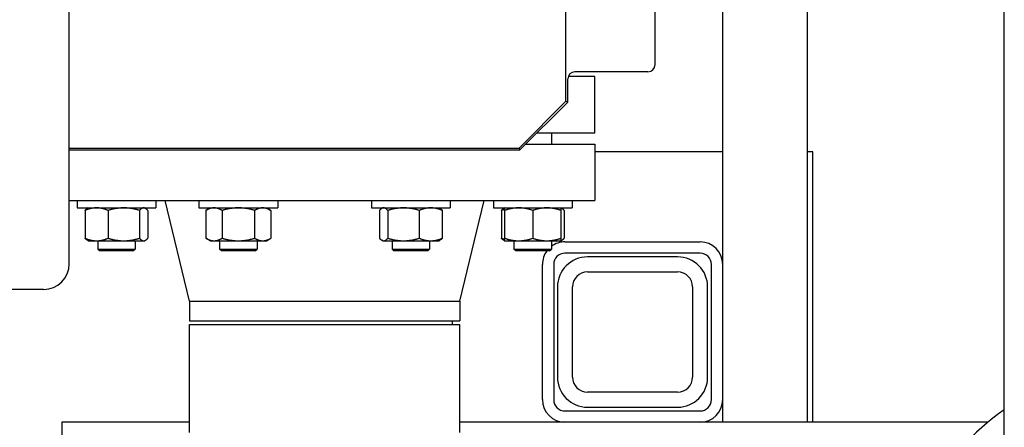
# Model space of a CAD drawing. Header units: inches. Extents: x 24 to 1128, y -69 to 748.
# Tile 293 of 656: x 371 to 387, y 595 to 602. Entities that reach past the tile are written whole.
import ezdxf

# ---------------------------------------------------------------- set-up
doc = ezdxf.new("R2010")
doc.units = ezdxf.units.IN
doc.header["$LTSCALE"] = 32
doc.header["$MEASUREMENT"] = 0
doc.layers.add('Dimension (ANSI)', color=7, linetype='Continuous', lineweight=25)
doc.layers.add('Visible (ANSI)', color=7, linetype='Continuous', lineweight=30)
doc.styles.add('Note Text (ANSI)', font='tahoma.ttf')
doc.dimstyles.new('SB Fraction-16 (ANSI)', dxfattribs={"dimscale": 32, "dimtxt": 0.125, "dimasz": 0.098425, "dimexe": 0.125, "dimexo": 0.0625, "dimgap": 0.031496, "dimtad": 0, "dimtih": 1, "dimtoh": 1, "dimdec": 4, "dimrnd": 1e-08, "dimzin": 0, "dimdsep": 46, "dimlunit": 5, "dimtxsty": 'Note Text (ANSI)', "dimcen": 0.09, "dimdle": 0.393701, "dimclrd": 256, "dimclre": 256, "dimclrt": 256, "dimadec": 0, "dimazin": 3, "dimtfac": 0.96, "dimtofl": 0, "dimtmove": 0, "dimatfit": 3, "dimfxl": 1, "dimfrac": 2, "dimtolj": 1, "dimtzin": 12, "dimlwd": -1, "dimlwe": -1, "dimarcsym": 0})

# ---------------------------------------------------------------- blocks, each defined once
blk = doc.blocks.new('*D18')
at = {"layer": 'Defpoints', "color": 0, "transparency": 16777216}
for p in [(489.281, 692.669), (340.619, 544.669), (489.281, 544.669)]:
    blk.add_point(p, dxfattribs=at)
at = {"layer": 'Dimension (ANSI)', "transparency": 16777216}
for p, q in [((487.281, 692.669), (336.619, 692.669)), ((340.619, 689.519), (340.619, 626.768)), ((340.619, 547.818), (340.619, 620.569)), ((487.281, 544.669), (336.619, 544.669))]:
    blk.add_line(p, q, dxfattribs=at)
for points in [[(340.094, 689.519), (341.144, 689.519), (340.619, 692.669)], [(340.094, 547.818), (341.144, 547.818), (340.619, 544.669)]]:
    blk.add_solid(points, dxfattribs=at)
at = {"layer": 'Dimension (ANSI)', "transparency": 16777216, "insert": (336.517, 625.76), "char_height": 4, "attachment_point": 1, "style": 'Note Text (ANSI)'}
blk.add_mtext('\\A1;148', dxfattribs=at)

msp = doc.modelspace()

# ---------------------------------------------------------------- linework, layer by layer
at = {"layer": 'Visible (ANSI)'}
for p, q in [((382.28063, 595.16853), (382.28063, 613.41853)), ((383.69063, 595.16853), (383.69063, 613.41853)), ((386.96813, 588.04353), (386.96813, 609.41853)), ((371.40563, 597.80603), (371.40563, 604.3775)), ((379.67209, 600.50718), (379.67209, 603.92219)), ((381.15563, 601.11853), (381.15563, 602.37853)), ((381.03563, 600.99853), (379.82265, 600.99853)), ((379.70263, 600.49453), (379.70263, 600.87853)), ((380.15563, 600.91853), (379.7095, 600.91853)), ((380.15563, 599.97853), (380.15563, 600.91853)), ((378.89298, 599.72808), (379.67209, 600.50718)), ((378.90563, 599.69753), (379.70263, 600.49453)), ((379.67209, 600.50718), (379.70263, 600.49453)), ((380.15563, 599.97853), (379.18663, 599.97853)), ((379.43213, 599.97853), (379.43213, 599.79603)), ((379.00413, 599.79603), (380.15563, 599.79603)), ((380.15563, 599.79603), (380.15563, 598.85603)), ((371.40563, 599.72808), (378.89298, 599.72808)), ((371.40563, 599.69753), (378.90563, 599.69753)), ((378.89298, 599.72808), (378.90563, 599.69753)), ((382.28063, 599.66853), (380.15563, 599.66853)), ((383.78063, 599.66853), (383.69063, 599.66853)), ((383.78063, 595.16853), (383.78063, 599.66853)), ((371.40563, 598.85603), (380.15563, 598.85603)), ((371.53483, 598.85603), (371.53483, 598.73403)), ((372.84733, 598.85603), (372.84733, 598.73403)), ((373.40563, 597.1827), (373.00063, 598.85603)), ((373.56432, 598.85603), (373.56432, 598.73403)), ((374.87682, 598.85603), (374.87682, 598.73403)), ((376.43445, 598.85603), (376.43445, 598.73403)), ((377.74695, 598.85603), (377.74695, 598.73403)), ((377.90563, 597.1827), (378.31063, 598.85603)), ((378.46393, 598.85603), (378.46393, 598.73403)), ((379.77643, 598.85603), (379.77643, 598.73403)), ((371.53483, 598.73403), (372.84733, 598.73403)), ((371.66826, 598.69216), (371.66826, 598.2289)), ((371.72233, 598.73403), (371.7058, 598.72448)), ((372.05099, 598.69216), (372.05099, 598.2289)), ((372.57382, 598.69216), (372.57382, 598.2289)), ((372.65983, 598.73403), (372.67637, 598.72448)), ((372.71391, 598.69216), (372.71391, 598.2289)), ((373.56432, 598.73403), (374.87682, 598.73403)), ((373.75182, 598.73403), (373.6793, 598.69216)), ((373.6793, 598.69216), (373.6793, 598.2289)), ((373.94994, 598.69216), (373.94994, 598.2289)), ((374.4912, 598.69216), (374.4912, 598.2289)), ((374.68932, 598.73403), (374.76184, 598.69216)), ((374.76184, 598.69216), (374.76184, 598.2289)), ((376.43445, 598.73403), (377.74695, 598.73403)), ((376.56787, 598.69216), (376.56787, 598.2289)), ((376.62195, 598.73403), (376.60541, 598.72448)), ((376.70796, 598.69216), (376.70796, 598.2289)), ((377.23079, 598.69216), (377.23079, 598.2289)), ((377.55945, 598.73403), (377.57598, 598.72448)), ((377.61352, 598.69216), (377.61352, 598.2289)), ((378.46393, 598.73403), (379.77643, 598.73403)), ((378.59736, 598.69216), (378.59736, 598.2289)), ((378.65143, 598.73403), (378.6349, 598.72448)), ((378.65143, 598.69216), (378.65143, 598.2289)), ((379.12018, 598.69216), (379.12018, 598.2289)), ((379.58893, 598.73403), (379.60547, 598.72448)), ((379.58893, 598.69216), (379.58893, 598.2289)), ((379.643, 598.69216), (379.643, 598.2289)), ((371.72233, 598.18703), (371.7058, 598.19658)), ((371.72233, 598.18703), (371.85963, 598.18703)), ((371.85963, 598.18703), (372.31241, 598.18703)), ((371.87902, 598.18703), (371.87902, 598.04983)), ((372.31241, 598.18703), (372.64386, 598.18703)), ((372.50402, 598.18703), (372.50402, 598.04983)), ((372.64386, 598.18703), (372.65983, 598.18703)), ((372.65983, 598.18703), (372.67637, 598.19658)), ((373.75182, 598.18703), (373.6793, 598.2289)), ((373.75182, 598.18703), (373.81462, 598.18703)), ((373.81462, 598.18703), (374.22057, 598.18703)), ((373.90813, 598.18703), (373.90813, 598.04983)), ((374.22057, 598.18703), (374.62652, 598.18703)), ((374.53313, 598.18703), (374.53313, 598.04983)), ((374.62652, 598.18703), (374.68932, 598.18703)), ((374.68932, 598.18703), (374.76184, 598.2289)), ((376.62195, 598.18703), (376.60541, 598.19658)), ((376.62195, 598.18703), (376.63792, 598.18703)), ((376.63792, 598.18703), (376.96937, 598.18703)), ((376.77785, 598.18703), (376.77785, 598.04983)), ((376.96937, 598.18703), (377.42215, 598.18703)), ((377.40285, 598.18703), (377.40285, 598.04983)), ((377.42215, 598.18703), (377.55945, 598.18703)), ((377.55945, 598.18703), (377.57598, 598.19658)), ((378.65143, 598.18703), (378.6349, 598.19658)), ((378.65143, 598.18703), (378.88581, 598.18703)), ((378.80713, 598.18703), (378.80713, 598.04983)), ((378.88581, 598.18703), (379.35456, 598.18703)), ((379.35456, 598.18703), (379.58893, 598.18703)), ((379.43213, 598.18703), (379.43213, 598.04983)), ((379.58893, 598.18703), (379.60547, 598.19658)), ((379.65563, 598.16853), (381.90563, 598.16853)), ((371.87902, 598.04983), (372.50402, 598.04983)), ((371.91032, 598.01853), (371.87902, 598.04983)), ((372.47272, 598.01853), (371.91032, 598.01853)), ((372.47272, 598.01853), (372.50402, 598.04983)), ((373.90813, 598.04983), (374.53313, 598.04983)), ((373.93943, 598.01853), (373.90813, 598.04983)), ((374.50183, 598.01853), (373.93943, 598.01853)), ((374.50183, 598.01853), (374.53313, 598.04983)), ((376.77785, 598.04983), (377.40285, 598.04983)), ((376.80915, 598.01853), (376.77785, 598.04983)), ((377.37155, 598.01853), (376.80915, 598.01853)), ((377.37155, 598.01853), (377.40285, 598.04983)), ((378.80713, 598.04983), (379.43213, 598.04983)), ((378.83843, 598.01853), (378.80713, 598.04983)), ((379.40083, 598.01853), (378.83843, 598.01853)), ((379.40083, 598.01853), (379.43213, 598.04983)), ((381.90563, 597.98103), (379.65563, 597.98103)), ((381.53063, 597.91853), (380.03063, 597.91853)), ((379.28063, 595.54353), (379.28063, 597.79353)), ((379.46813, 597.79353), (379.46813, 595.54353)), ((380.03063, 597.66853), (381.53063, 597.66853)), ((382.09313, 595.54353), (382.09313, 597.79353)), ((370.97663, 597.37703), (370.24963, 597.37703)), ((379.53063, 597.41853), (379.53063, 595.91853)), ((379.78063, 595.91853), (379.78063, 597.41853)), ((381.78063, 597.41853), (381.78063, 595.91853)), ((382.03063, 595.91853), (382.03063, 597.41853)), ((373.40563, 597.1827), (377.90563, 597.1827)), ((373.40563, 597.1827), (373.40563, 596.85603)), ((377.90563, 597.1827), (377.90563, 596.85603)), ((373.40563, 596.85603), (377.90563, 596.85603)), ((377.78063, 596.85603), (377.78063, 596.79353)), ((373.40563, 596.79353), (377.90563, 596.79353)), ((373.40563, 594.99853), (373.40563, 596.79353)), ((377.90563, 594.99853), (377.90563, 596.79353)), ((381.53063, 595.66853), (380.03063, 595.66853)), ((380.03063, 595.41853), (381.53063, 595.41853)), ((379.65563, 595.35603), (381.90563, 595.35603)), ((373.40563, 595.16853), (371.28063, 595.16853)), ((371.28063, 595.16853), (371.28063, 593.75853)), ((386.69324, 595.16853), (377.90563, 595.16853)), ((383.69063, 595.16853), (382.28063, 595.16853))]:
    msp.add_line(p, q, dxfattribs=at)
for centre, radius, start, end in [((381.03563, 601.11853), 0.12, 270, 0), ((379.65563, 597.79353), 0.375, 90, 126.583953), ((381.90563, 597.79353), 0.375, 0, 90), ((379.65563, 597.79353), 0.375, 143.130102, 180), ((379.65563, 597.79353), 0.1875, 90, 180), ((381.90563, 597.79353), 0.1875, 0, 90), ((380.03063, 597.41853), 0.5, 90, 180), ((381.53063, 597.41853), 0.5, 0, 90), ((370.97663, 597.80603), 0.429, 270, 0), ((380.03063, 597.41853), 0.25, 90, 180), ((381.53063, 597.41853), 0.25, 0, 90), ((380.03063, 595.91853), 0.5, 180, 270), ((380.03063, 595.91853), 0.25, 180, 270), ((381.53063, 595.91853), 0.25, 270, 0), ((381.53063, 595.91853), 0.5, 270, 0), ((379.65563, 595.54353), 0.375, 180, 270), ((379.65563, 595.54353), 0.1875, 180, 270), ((381.90563, 595.54353), 0.375, 270, 0), ((381.90563, 595.54353), 0.1875, 270, 0), ((389.15331, 592.17653), 3.8735, 124.342222, 235.657778)]:
    msp.add_arc(centre, radius, start, end, dxfattribs=at)
msp.add_ellipse((379.82266, 600.87853), major_axis=(0.11882, -0.01699), ratio=0.99981613, start_param=1.71286679, end_param=3.28360967, dxfattribs=at)
for points, weights in [([(371.85963, 598.73403), (371.77081, 598.73403), (371.66826, 598.69216)], [1, 1.0379548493, 1]), ([(371.66826, 598.69216), (371.68805, 598.71424), (371.7058, 598.72448)], [1, 1.01965956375, 1.01895290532]), ([(372.05099, 598.69216), (371.94844, 598.73403), (371.85963, 598.73403)], [1, 1.0379548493, 1]), ([(372.31241, 598.73403), (372.19108, 598.73403), (372.05099, 598.69216)], [1, 1.0379548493, 1]), ([(372.57382, 598.69216), (372.43373, 598.73403), (372.31241, 598.73403)], [1, 1.0379548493, 1]), ([(372.64386, 598.73403), (372.61135, 598.73403), (372.57382, 598.69216)], [1, 1.0379548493, 1]), ([(372.71391, 598.69216), (372.67637, 598.73403), (372.64386, 598.73403)], [1, 1.0379548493, 1]), ([(373.81462, 598.73403), (373.75182, 598.73403), (373.6793, 598.69216)], [1, 1.0379548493, 1]), ([(373.94994, 598.69216), (373.87742, 598.73403), (373.81462, 598.73403)], [1, 1.0379548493, 1]), ([(374.22057, 598.73403), (374.09497, 598.73403), (373.94994, 598.69216)], [1, 1.0379548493, 1]), ([(374.4912, 598.69216), (374.34617, 598.73403), (374.22057, 598.73403)], [1, 1.0379548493, 1]), ([(374.62652, 598.73403), (374.56372, 598.73403), (374.4912, 598.69216)], [1, 1.0379548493, 1]), ([(374.76184, 598.69216), (374.68932, 598.73403), (374.62652, 598.73403)], [1, 1.0379548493, 1]), ([(376.63792, 598.73403), (376.60541, 598.73403), (376.56787, 598.69216)], [1, 1.0379548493, 1]), ([(376.70796, 598.69216), (376.67043, 598.73403), (376.63792, 598.73403)], [1, 1.0379548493, 1]), ([(376.96937, 598.73403), (376.84805, 598.73403), (376.70796, 598.69216)], [1, 1.0379548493, 1]), ([(377.23079, 598.69216), (377.0907, 598.73403), (376.96937, 598.73403)], [1, 1.0379548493, 1]), ([(377.42215, 598.73403), (377.33334, 598.73403), (377.23079, 598.69216)], [1, 1.0379548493, 1]), ([(377.61352, 598.69216), (377.51097, 598.73403), (377.42215, 598.73403)], [1, 1.0379548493, 1]), ([(377.57598, 598.72448), (377.59373, 598.71424), (377.61352, 598.69216)], [1.01895290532, 1.01965956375, 1]), ([(378.59736, 598.69216), (378.61715, 598.71424), (378.6349, 598.72448)], [1, 1.01965956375, 1.01895290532]), ([(378.65143, 598.71173), (378.62527, 598.70356), (378.59736, 598.69216)], [1.01477953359, 1.01005189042, 1]), ([(378.65143, 598.69216), (378.65143, 598.73403), (378.65143, 598.73403)], [1, 1.0379548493, 1]), ([(378.88581, 598.73403), (378.77703, 598.73403), (378.65143, 598.69216)], [1, 1.0379548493, 1]), ([(379.12018, 598.69216), (378.99458, 598.73403), (378.88581, 598.73403)], [1, 1.0379548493, 1]), ([(379.35456, 598.73403), (379.24578, 598.73403), (379.12018, 598.69216)], [1, 1.0379548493, 1]), ([(379.58893, 598.69216), (379.46333, 598.73403), (379.35456, 598.73403)], [1, 1.0379548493, 1]), ([(379.58893, 598.73403), (379.58893, 598.73403), (379.58893, 598.69216)], [1, 1.0379548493, 1]), ([(379.643, 598.69216), (379.61414, 598.72435), (379.58893, 598.73169)], [1, 1.02892942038, 1.01375847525]), ([(371.66826, 598.2289), (371.77081, 598.18703), (371.85963, 598.18703)], [1, 1.0379548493, 1]), ([(371.7058, 598.19658), (371.68805, 598.20682), (371.66826, 598.2289)], [1.01895290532, 1.01965956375, 1]), ([(371.85963, 598.18703), (371.94844, 598.18703), (372.05099, 598.2289)], [1, 1.0379548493, 1]), ([(372.05099, 598.2289), (372.19108, 598.18703), (372.31241, 598.18703)], [1, 1.0379548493, 1]), ([(372.31241, 598.18703), (372.43373, 598.18703), (372.57382, 598.2289)], [1, 1.0379548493, 1]), ([(372.57382, 598.2289), (372.61135, 598.18703), (372.64386, 598.18703)], [1, 1.0379548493, 1]), ([(372.64386, 598.18703), (372.67637, 598.18703), (372.71391, 598.2289)], [1, 1.0379548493, 1]), ([(373.6793, 598.2289), (373.75182, 598.18703), (373.81462, 598.18703)], [1, 1.0379548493, 1]), ([(373.81462, 598.18703), (373.87742, 598.18703), (373.94994, 598.2289)], [1, 1.0379548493, 1]), ([(373.94994, 598.2289), (374.09497, 598.18703), (374.22057, 598.18703)], [1, 1.0379548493, 1]), ([(374.22057, 598.18703), (374.34617, 598.18703), (374.4912, 598.2289)], [1, 1.0379548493, 1]), ([(374.4912, 598.2289), (374.56372, 598.18703), (374.62652, 598.18703)], [1, 1.0379548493, 1]), ([(374.62652, 598.18703), (374.68932, 598.18703), (374.76184, 598.2289)], [1, 1.0379548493, 1]), ([(376.56787, 598.2289), (376.60541, 598.18703), (376.63792, 598.18703)], [1, 1.0379548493, 1]), ([(376.63792, 598.18703), (376.67043, 598.18703), (376.70796, 598.2289)], [1, 1.0379548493, 1]), ([(376.70796, 598.2289), (376.84805, 598.18703), (376.96937, 598.18703)], [1, 1.0379548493, 1]), ([(376.96937, 598.18703), (377.0907, 598.18703), (377.23079, 598.2289)], [1, 1.0379548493, 1]), ([(377.23079, 598.2289), (377.33334, 598.18703), (377.42215, 598.18703)], [1, 1.0379548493, 1]), ([(377.42215, 598.18703), (377.51097, 598.18703), (377.61352, 598.2289)], [1, 1.0379548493, 1]), ([(377.61352, 598.2289), (377.59373, 598.20682), (377.57598, 598.19658)], [1, 1.01965956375, 1.01895290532]), ([(378.6349, 598.19658), (378.61715, 598.20682), (378.59736, 598.2289)], [1.01895290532, 1.01965956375, 1]), ([(378.59736, 598.2289), (378.62527, 598.2175), (378.65143, 598.20933)], [1, 1.01005189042, 1.01477953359]), ([(378.65143, 598.18703), (378.65143, 598.18703), (378.65143, 598.2289)], [1, 1.0379548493, 1]), ([(378.65143, 598.2289), (378.77703, 598.18703), (378.88581, 598.18703)], [1, 1.0379548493, 1]), ([(378.88581, 598.18703), (378.99458, 598.18703), (379.12018, 598.2289)], [1, 1.0379548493, 1]), ([(379.12018, 598.2289), (379.24578, 598.18703), (379.35456, 598.18703)], [1, 1.0379548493, 1]), ([(379.35456, 598.18703), (379.46333, 598.18703), (379.58893, 598.2289)], [1, 1.0379548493, 1]), ([(379.58893, 598.2289), (379.58893, 598.18703), (379.58893, 598.18703)], [1, 1.0379548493, 1]), ([(379.58893, 598.18937), (379.61414, 598.19671), (379.643, 598.2289)], [1.01375847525, 1.02892942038, 1])]:
    msp.add_rational_spline(points, weights, degree=2, dxfattribs=at)

# ---------------------------------------------------------------- dimensions: what is measured, and where the dimension line sits
at = {"layer": 'Dimension (ANSI)'}
dim = msp.add_linear_dim(base=(340.61922, 544.66853), p1=(489.28063, 692.66853), p2=(489.28063, 544.66853), angle=90, dimstyle='SB Fraction-16 (ANSI)', override={"dimgap": 0.031496, "dimdec": 4, "dimtol": 0, "dimlim": 0, "dimtp": 0, "dimtm": 0, "dimtdec": 2, "dimatfit": 1}, dxfattribs=at)
dim.commit()
dim.dimension.update_dxf_attribs({"geometry": '*D18', "text_midpoint": (340.61922, 623.66853), "dimtype": 160})

doc.saveas('drawing.dxf')
